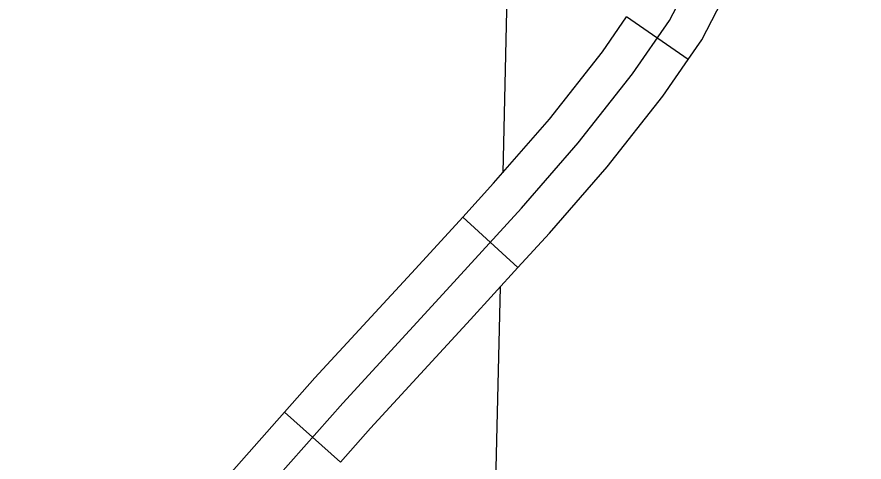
# Model space of a CAD drawing. Extents: x 813775 to 1157140, y 1757555 to 1979907.
# Drawn here: x 1050635 to 1054027, y 1848472 to 1850252 of the extents above; entities that cross this region are included whole.
import ezdxf

# ---------------------------------------------------------------- set-up
doc = ezdxf.new("R2010")
doc.units = 0
for name, color, linetype in [('Level 32', 7, 'Continuous'), ('Level 4', 7, 'Continuous'), ('Level 5', 7, 'Continuous')]:
    doc.layers.add(name, color=color, linetype=linetype)

msp = doc.modelspace()

# ---------------------------------------------------------------- linework, layer by layer
at = {"layer": 'Level 32'}
for p, q in [((1053322.3, 1850081.7), (1053075.6, 1850252.4)), ((1052641.3, 1849249.6), (1052419.9, 1849452)), ((1051930.8, 1848471.6), (1051706.2, 1848670.6))]:
    msp.add_line(p, q, dxfattribs=at)
for points in [[(1053322.3, 1850081.7), (1053377.4, 1850161.2), (1053519.5, 1850435.7), (1053619.6, 1850666), (1053758.4, 1851028.2), (1053775, 1851085.2)], [(1052419.9, 1849452), (1052543.3, 1849586.9), (1052767, 1849844.1), (1052979.5, 1850113.5), (1053075.6, 1850252.4)], [(1052641.3, 1849249.6), (1052767.2, 1849387.2), (1052998.1, 1849652.7), (1053220.8, 1849935.1), (1053322.3, 1850081.7)], [(1051706.2, 1848670.6), (1051828.2, 1848808.3), (1052230.4, 1849244.8), (1052419.9, 1849452)], [(1051930.8, 1848471.6), (1052050.8, 1848607.2), (1052451.4, 1849041.9), (1052641.3, 1849249.6)], [(1051000.1, 1847888.7), (1051412.2, 1848338.6), (1051706.2, 1848670.6)]]:
    msp.add_lwpolyline(points, dxfattribs=at)
at = {"layer": 'Level 4'}
for points in [[(1052591.5, 1857245.8), (1052615.3, 1851160.6), (1052614.1, 1851104.5), (1052580.2, 1849629.3)], [(1052569.7, 1849171.3), (1052553.1, 1848447.6), (1052503.9, 1840552)]]:
    msp.add_lwpolyline(points, dxfattribs=at)
at = {"layer": 'Level 5'}
msp.add_lwpolyline([(1050634.8, 1847269.2), (1050991.7, 1847657.4), (1051523.6, 1848238.2), (1051939.5, 1848707.8), (1052340.9, 1849143.4), (1052655.2, 1849487), (1052882.5, 1849748.4), (1053100.1, 1850024.3), (1053248.6, 1850238.7), (1053384, 1850500.1), (1053480.7, 1850722.8), (1053616.1, 1851076.1), (1053741.8, 1851506.9), (1053824.1, 1851836), (1054027.2, 1852660.8)], dxfattribs=at)

doc.saveas('drawing.dxf')
